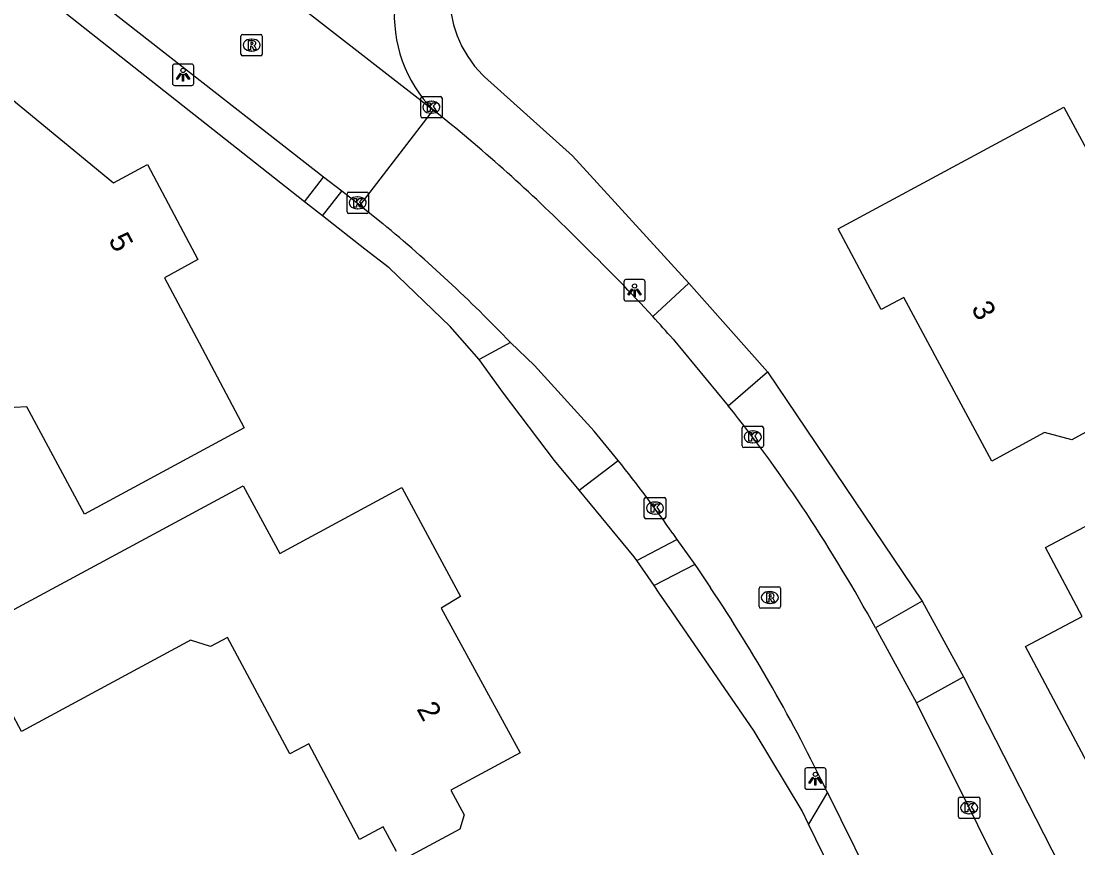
# Model space of a CAD drawing. Extents: x 157321 to 158827, y 386650 to 388532.
# Drawn here: x 158077.43 to 158126.91, y 387064.32 to 387103.04 of the extents above; entities that cross this region are included whole.
import ezdxf

# ---------------------------------------------------------------- set-up
doc = ezdxf.new("R2010")
doc.units = 0
for name, color, linetype in [('IMGEO_Groenvoorziening', 7, 'Continuous'), ('IMGEO_Kolk', 7, 'Continuous'), ('IMGEO_Lichtpunt', 7, 'Continuous'), ('IMGEO_Pand', 7, 'Continuous'), ('IMGEO_Pand_nummerreeks', 7, 'Continuous'), ('IMGEO_Rijbaan_lokaal_gesloten', 7, 'Continuous'), ('IMGEO_Rijbaan_lokaal_open', 7, 'Continuous'), ('IMGEO_Rioolput', 7, 'Continuous'), ('IMGEO_Voetpad_open', 7, 'Continuous')]:
    doc.layers.add(name, color=color, linetype=linetype)

msp = doc.modelspace()

# ---------------------------------------------------------------- linework, layer by layer
at = {"layer": 'IMGEO_Groenvoorziening'}
for points in [[(158108.928, 387120.363), (158101.3, 387110.62), (158098.671, 387107.499), (158098.349, 387107.058), (158098.076, 387106.585), (158097.853, 387106.087), (158097.684, 387105.568), (158097.569, 387105.034), (158097.511, 387104.491), (158097.511, 387103.945), (158097.567, 387103.402), (158097.68, 387102.868), (158097.848, 387102.349), (158098.069, 387101.85), (158098.341, 387101.376), (158098.662, 387100.934), (158099.026, 387100.528), (158099.133, 387100.424), (158103.242, 387096.732), (158108.701, 387090.76)], [(158090.702, 387094.576), (158075.514, 387106.563), (158075.182, 387106.821), (158074.824, 387107.042), (158074.446, 387107.225), (158074.05, 387107.368), (158073.642, 387107.468), (158073.225, 387107.525), (158072.805, 387107.539), (158072.385, 387107.508), (158071.971, 387107.433), (158071.806, 387107.391)], [(158098.884, 387087.19), (158097.516, 387088.734), (158094.661, 387091.481), (158093.528, 387092.362), (158091.534, 387093.914)], [(158112.377, 387086.613), (158119.619, 387075.878)], [(158106.259, 387077.78), (158106.14, 387077.954), (158103.567, 387081.067)], [(158114.306, 387065.438), (158114.008, 387066.05), (158111.748, 387069.788), (158107.914, 387075.371), (158107.306, 387076.255), (158107.065, 387076.606)], [(158121.557, 387072.336), (158126.821, 387062.032)]]:
    msp.add_lwpolyline(points, dxfattribs=at)
at = {"layer": 'IMGEO_Kolk'}
for p, q in [((158096.138, 387098.58), (158096.138, 387099.432)), ((158096.213, 387099.506), (158097.065, 387099.506)), ((158097.139, 387099.432), (158097.139, 387098.58)), ((158096.626, 387099.286), (158096.651, 387099.286)), ((158097.065, 387098.506), (158096.213, 387098.506)), ((158096.649, 387098.726), (158096.624, 387098.726)), ((158092.688, 387094.103), (158092.688, 387094.955)), ((158092.763, 387095.029), (158093.615, 387095.029)), ((158093.689, 387094.955), (158093.689, 387094.103)), ((158093.176, 387094.809), (158093.201, 387094.809)), ((158093.615, 387094.029), (158092.763, 387094.029)), ((158093.199, 387094.249), (158093.174, 387094.249)), ((158111.264, 387084.068), (158112.116, 387084.068)), ((158111.189, 387083.142), (158111.189, 387083.994)), ((158111.677, 387083.848), (158111.702, 387083.848)), ((158112.19, 387083.994), (158112.19, 387083.142)), ((158112.116, 387083.068), (158111.264, 387083.068)), ((158111.7, 387083.288), (158111.675, 387083.288)), ((158106.611, 387079.809), (158106.611, 387080.661)), ((158106.686, 387080.735), (158107.538, 387080.735)), ((158107.612, 387080.661), (158107.612, 387079.809)), ((158107.099, 387080.515), (158107.124, 387080.515)), ((158107.538, 387079.735), (158106.686, 387079.735)), ((158107.122, 387079.955), (158107.097, 387079.955)), ((158121.398, 387066.702), (158122.25, 387066.702)), ((158121.323, 387065.776), (158121.323, 387066.628)), ((158121.811, 387066.482), (158121.836, 387066.482)), ((158122.324, 387066.628), (158122.324, 387065.776)), ((158122.25, 387065.702), (158121.398, 387065.702)), ((158121.834, 387065.922), (158121.809, 387065.922))]:
    msp.add_line(p, q, dxfattribs=at)
for points in [[(158096.138, 387098.58), (158096.138, 387099.432)], [(158096.213, 387099.506), (158097.065, 387099.506)], [(158097.139, 387099.432), (158097.139, 387098.58)], [(158096.459, 387099.206), (158096.582, 387099.206), (158096.582, 387099.055), (158096.712, 387099.206), (158096.876, 387099.206), (158096.73, 387099.055), (158096.883, 387098.806), (158096.731, 387098.806), (158096.646, 387098.97), (158096.582, 387098.903), (158096.582, 387098.806), (158096.459, 387098.806), (158096.459, 387099.206)], [(158097.065, 387098.506), (158096.213, 387098.506)], [(158092.688, 387094.103), (158092.688, 387094.955)], [(158092.763, 387095.029), (158093.615, 387095.029)], [(158093.689, 387094.955), (158093.689, 387094.103)], [(158093.009, 387094.729), (158093.132, 387094.729), (158093.132, 387094.578), (158093.262, 387094.729), (158093.426, 387094.729), (158093.28, 387094.578), (158093.433, 387094.329), (158093.281, 387094.329), (158093.196, 387094.493), (158093.132, 387094.426), (158093.132, 387094.329), (158093.009, 387094.329), (158093.009, 387094.729)], [(158093.615, 387094.029), (158092.763, 387094.029)], [(158111.264, 387084.068), (158112.116, 387084.068)], [(158111.189, 387083.142), (158111.189, 387083.994)], [(158111.51, 387083.768), (158111.633, 387083.768), (158111.633, 387083.617), (158111.763, 387083.768), (158111.927, 387083.768), (158111.781, 387083.617), (158111.934, 387083.368), (158111.782, 387083.368), (158111.697, 387083.532), (158111.633, 387083.465), (158111.633, 387083.368), (158111.51, 387083.368), (158111.51, 387083.768)], [(158112.19, 387083.994), (158112.19, 387083.142)], [(158112.116, 387083.068), (158111.264, 387083.068)], [(158106.611, 387079.809), (158106.611, 387080.661)], [(158106.686, 387080.735), (158107.538, 387080.735)], [(158107.612, 387080.661), (158107.612, 387079.809)], [(158106.932, 387080.435), (158107.055, 387080.435), (158107.055, 387080.284), (158107.185, 387080.435), (158107.349, 387080.435), (158107.203, 387080.284), (158107.356, 387080.035), (158107.204, 387080.035), (158107.119, 387080.199), (158107.055, 387080.132), (158107.055, 387080.035), (158106.932, 387080.035), (158106.932, 387080.435)], [(158107.538, 387079.735), (158106.686, 387079.735)], [(158121.398, 387066.702), (158122.25, 387066.702)], [(158121.323, 387065.776), (158121.323, 387066.628)], [(158121.644, 387066.402), (158121.767, 387066.402), (158121.767, 387066.251), (158121.897, 387066.402), (158122.061, 387066.402), (158121.915, 387066.251), (158122.068, 387066.002), (158121.916, 387066.002), (158121.831, 387066.166), (158121.767, 387066.099), (158121.767, 387066.002), (158121.644, 387066.002), (158121.644, 387066.402)], [(158122.324, 387066.628), (158122.324, 387065.776)], [(158122.25, 387065.702), (158121.398, 387065.702)]]:
    msp.add_lwpolyline(points, dxfattribs=at)
for centre, start, end in [((158096.215, 387099.43), 91.552, 178.448), ((158096.215, 387099.43), 91.552, 178.448), ((158097.063, 387099.43), 1.552, 88.448), ((158097.063, 387099.43), 1.552, 88.448), ((158096.215, 387098.582), 181.552, 268.448), ((158096.215, 387098.582), 181.552, 268.448), ((158097.063, 387098.582), 271.552, 358.448), ((158097.063, 387098.582), 271.552, 358.448), ((158092.765, 387094.953), 91.552, 178.448), ((158092.765, 387094.953), 91.552, 178.448), ((158093.613, 387094.953), 1.552, 88.448), ((158093.613, 387094.953), 1.552, 88.448), ((158092.765, 387094.105), 181.552, 268.448), ((158092.765, 387094.105), 181.552, 268.448), ((158093.613, 387094.105), 271.552, 358.448), ((158093.613, 387094.105), 271.552, 358.448), ((158111.266, 387083.992), 91.552, 178.448), ((158111.266, 387083.992), 91.552, 178.448), ((158112.114, 387083.992), 1.552, 88.448), ((158112.114, 387083.992), 1.552, 88.448), ((158111.266, 387083.144), 181.552, 268.448), ((158111.266, 387083.144), 181.552, 268.448), ((158112.114, 387083.144), 271.552, 358.448), ((158112.114, 387083.144), 271.552, 358.448), ((158106.688, 387080.659), 91.552, 178.448), ((158106.688, 387080.659), 91.552, 178.448), ((158107.536, 387080.659), 1.552, 88.448), ((158107.536, 387080.659), 1.552, 88.448), ((158106.688, 387079.811), 181.552, 268.448), ((158106.688, 387079.811), 181.552, 268.448), ((158107.536, 387079.811), 271.552, 358.448), ((158107.536, 387079.811), 271.552, 358.448), ((158121.4, 387066.626), 91.552, 178.448), ((158121.4, 387066.626), 91.552, 178.448), ((158122.248, 387066.626), 1.552, 88.448), ((158122.248, 387066.626), 1.552, 88.448), ((158121.4, 387065.778), 181.552, 268.448), ((158121.4, 387065.778), 181.552, 268.448), ((158122.248, 387065.778), 271.552, 358.448), ((158122.248, 387065.778), 271.552, 358.448)]:
    msp.add_arc(centre, 0.0765, start, end, dxfattribs=at)
for centre, major_axis, ratio, start_param, end_param in [((158096.625, 387099.006), (-0.387, 0.002), 0.722429, 4.712389, 7.853982), ((158096.65, 387099.006), (-0.39, 0.002), 0.717154, 1.570796, 4.712389), ((158093.175, 387094.529), (-0.387, 0.002), 0.722429, 4.712389, 7.853982), ((158093.2, 387094.529), (-0.39, 0.002), 0.717154, 1.570796, 4.712389), ((158111.676, 387083.568), (-0.387, 0.002), 0.722429, 4.712389, 7.853982), ((158111.701, 387083.568), (-0.39, 0.002), 0.717154, 1.570796, 4.712389), ((158107.098, 387080.235), (-0.387, 0.002), 0.722429, 4.712389, 7.853982), ((158107.123, 387080.235), (-0.39, 0.002), 0.717154, 1.570796, 4.712389), ((158121.81, 387066.202), (-0.387, 0.002), 0.722429, 4.712389, 7.853982), ((158121.835, 387066.202), (-0.39, 0.002), 0.717154, 1.570796, 4.712389)]:
    msp.add_ellipse(centre, major_axis=major_axis, ratio=ratio, start_param=start_param, end_param=end_param, dxfattribs=at)
at = {"layer": 'IMGEO_Lichtpunt'}
for p, q in [((158084.513, 387100.93), (158084.513, 387100.123)), ((158084.513, 387100.93), (158084.513, 387100.123)), ((158085.415, 387101.025), (158084.607, 387101.025)), ((158085.415, 387101.025), (158084.607, 387101.025)), ((158085.509, 387100.123), (158085.509, 387100.93)), ((158085.509, 387100.123), (158085.509, 387100.93)), ((158084.607, 387100.029), (158085.415, 387100.029)), ((158084.607, 387100.029), (158085.415, 387100.029)), ((158106.555, 387090.931), (158105.747, 387090.931)), ((158106.555, 387090.931), (158105.747, 387090.931)), ((158105.653, 387090.836), (158105.653, 387090.029)), ((158105.653, 387090.836), (158105.653, 387090.029)), ((158106.649, 387090.029), (158106.649, 387090.836)), ((158106.649, 387090.029), (158106.649, 387090.836)), ((158105.747, 387089.935), (158106.555, 387089.935)), ((158105.747, 387089.935), (158106.555, 387089.935)), ((158114.125, 387067.969), (158114.125, 387067.162)), ((158114.125, 387067.969), (158114.125, 387067.162)), ((158115.027, 387068.064), (158114.219, 387068.064)), ((158115.027, 387068.064), (158114.219, 387068.064)), ((158115.121, 387067.162), (158115.121, 387067.969)), ((158115.121, 387067.162), (158115.121, 387067.969)), ((158114.219, 387067.068), (158115.027, 387067.068)), ((158114.219, 387067.068), (158115.027, 387067.068))]:
    msp.add_line(p, q, dxfattribs=at)
for points in [[(158084.887, 387100.594), (158084.926, 387100.566), (158084.738, 387100.304), (158084.7, 387100.331), (158084.887, 387100.594)], [(158084.989, 387100.546), (158085.036, 387100.546), (158085.036, 387100.224), (158084.989, 387100.224), (158084.989, 387100.546)], [(158085.099, 387100.566), (158085.137, 387100.593), (158085.324, 387100.331), (158085.285, 387100.303), (158085.099, 387100.566)], [(158106.027, 387090.5), (158106.066, 387090.472), (158105.878, 387090.21), (158105.84, 387090.237), (158106.027, 387090.5)], [(158106.129, 387090.452), (158106.176, 387090.452), (158106.176, 387090.13), (158106.129, 387090.13), (158106.129, 387090.452)], [(158106.239, 387090.472), (158106.277, 387090.499), (158106.464, 387090.237), (158106.425, 387090.209), (158106.239, 387090.472)], [(158114.499, 387067.633), (158114.538, 387067.605), (158114.35, 387067.343), (158114.312, 387067.37), (158114.499, 387067.633)], [(158114.601, 387067.585), (158114.648, 387067.585), (158114.648, 387067.263), (158114.601, 387067.263), (158114.601, 387067.585)], [(158114.711, 387067.605), (158114.749, 387067.632), (158114.936, 387067.37), (158114.897, 387067.342), (158114.711, 387067.605)]]:
    msp.add_lwpolyline(points, dxfattribs=at)
for centre in [(158085.012, 387100.728), (158106.152, 387090.634), (158114.624, 387067.767)]:
    msp.add_circle(centre, 0.0994, dxfattribs=at)
for centre, start, end in [((158084.607, 387100.93), 90, 180), ((158084.607, 387100.93), 90, 180), ((158085.415, 387100.93), 0, 90), ((158085.415, 387100.93), 0, 90), ((158084.607, 387100.123), 180, 270), ((158084.607, 387100.123), 180, 270), ((158085.415, 387100.123), 270, 0), ((158085.415, 387100.123), 270, 360), ((158105.747, 387090.836), 90, 180), ((158105.747, 387090.836), 90, 180), ((158106.555, 387090.836), 0, 90), ((158106.555, 387090.836), 0, 90), ((158105.747, 387090.029), 180, 270), ((158105.747, 387090.029), 180, 270), ((158106.555, 387090.029), 270, 0), ((158106.555, 387090.029), 270, 360), ((158114.219, 387067.969), 90, 180), ((158114.219, 387067.969), 90, 180), ((158115.027, 387067.969), 0, 90), ((158115.027, 387067.969), 0, 90), ((158114.219, 387067.162), 180, 270), ((158114.219, 387067.162), 180, 270), ((158115.027, 387067.162), 270, 0), ((158115.027, 387067.162), 270, 360)]:
    msp.add_arc(centre, 0.0946, start, end, dxfattribs=at)
at = {"layer": 'IMGEO_Pand'}
for points in [[(158075.215, 387087.383), (158075.832, 387088.462), (158075.012, 387089.994), (158073.115, 387091.57), (158074.26, 387092.972), (158068.846, 387097.394), (158073.084, 387102.582), (158081.745, 387095.465), (158083.337, 387096.316), (158085.702, 387091.878), (158084.146, 387091.022), (158085.768, 387087.965), (158087.878, 387083.988), (158080.387, 387079.954), (158077.699, 387084.974), (158076.537, 387084.913), (158075.215, 387087.383)], [(158122.885, 387082.437), (158120.455, 387086.96), (158118.767, 387090.102), (158117.709, 387089.533), (158115.682, 387093.315), (158120.085, 387095.685), (158126.261, 387099.008), (158130.061, 387091.957), (158128.994, 387091.385), (158131.351, 387086.985), (158128.898, 387085.68), (158128.458, 387084.426), (158126.627, 387083.433), (158125.346, 387083.769), (158122.885, 387082.437)], [(158139.564, 387068.735), (158137.945, 387067.877), (158133.527, 387065.534), (158132.595, 387067.291), (158128.932, 387065.349), (158124.469, 387073.747), (158127.117, 387075.151), (158125.405, 387078.382), (158129.823, 387080.724), (158134.232, 387083.061), (158137.535, 387076.829), (158135.77, 387075.893), (158139.564, 387068.735)], [(158077.437, 387069.773), (158076.393, 387071.71), (158073.752, 387070.287), (158072.329, 387072.928), (158087.822, 387081.277), (158089.534, 387078.101), (158090.841, 387078.802), (158095.252, 387081.192), (158098, 387076.098), (158097.093, 387075.542), (158098.371, 387073.201), (158100.789, 387068.774), (158097.548, 387067.021), (158098.173, 387065.867), (158097.966, 387065.198), (158095.676, 387063.96)], [(158095.003, 387064.153), (158094.379, 387065.307), (158093.272, 387064.708), (158090.896, 387069.19), (158090.015, 387068.723), (158087.089, 387074.18), (158086.296, 387073.755), (158085.359, 387074.043), (158085.215, 387073.965), (158077.437, 387069.773)]]:
    msp.add_lwpolyline(points, dxfattribs=at)
at = {"layer": 'IMGEO_Rijbaan_lokaal_gesloten'}
for points in [[(158083.31, 387109.373), (158083.348, 387109.301), (158096.717, 387098.883)], [(158091.593, 387095.729), (158076.297, 387107.674)], [(158096.717, 387098.883), (158093.295, 387094.42)], [(158097.578, 387098.187), (158096.717, 387098.883)], [(158092.451, 387095.072), (158091.593, 387095.729)], [(158093.295, 387094.42), (158093.171, 387094.52), (158092.451, 387095.072)], [(158093.295, 387094.42), (158094.359, 387093.557)], [(158104.259, 387083.835), (158101.475, 387086.907), (158100.337, 387087.992)], [(158107.956, 387088.146), (158110.544, 387085.025)], [(158107.949, 387079.037), (158108.141, 387078.766)], [(158108.141, 387078.766), (158108.974, 387077.586)], [(158108.974, 387077.586), (158109.114, 387077.388), (158109.714, 387076.502)], [(158117.434, 387074.624), (158119.362, 387071.109)], [(158124.495, 387060.834), (158121.104, 387067.645), (158119.362, 387071.109)], [(158117.764, 387061.714), (158115.182, 387066.925)]]:
    msp.add_lwpolyline(points, dxfattribs=at)
for centre, radius, start, end in [((158101.23, 387103.319), 6.328, 174.9963, 224.5062), ((158047.523, 387037.176), 78.916, 44.45566, 50.63353), ((158049.445, 387039.317), 70.422, 43.72474, 50.37351), ((158054.38, 387041.135), 71.277, 42.41274, 46.04464), ((158058.896, 387045.167), 65.223, 41.22016, 42.47373), ((158054.057, 387040.123), 72.16, 28.56264, 38.48123), ((158057.469, 387044.105), 61.382, 38.68013, 40.33522), ((158055.063, 387042.206), 64.447, 34.85404, 38.66092), ((158044.269, 387032.787), 78.702, 25.70672, 33.7418)]:
    msp.add_arc(centre, radius, start, end, dxfattribs=at)
at = {"layer": 'IMGEO_Rijbaan_lokaal_open'}
for points in [[(158108.701, 387090.76), (158107.004, 387089.209)], [(158112.377, 387086.613), (158108.701, 387090.76)], [(158100.337, 387087.992), (158098.884, 387087.19)], [(158103.567, 387081.067), (158102.411, 387082.465), (158100.019, 387085.615), (158098.884, 387087.19)], [(158110.544, 387085.025), (158112.377, 387086.613)], [(158103.567, 387081.067), (158105.387, 387082.467)], [(158119.619, 387075.878), (158117.434, 387074.624)], [(158119.619, 387075.878), (158121.557, 387072.336)], [(158119.362, 387071.109), (158121.557, 387072.336)], [(158115.182, 387066.925), (158114.306, 387065.438)], [(158116.048, 387061.855), (158114.306, 387065.438)]]:
    msp.add_lwpolyline(points, dxfattribs=at)
at = {"layer": 'IMGEO_Rioolput'}
for p, q in [((158087.72, 387101.488), (158087.72, 387102.34)), ((158087.795, 387102.414), (158088.647, 387102.414)), ((158088.721, 387102.34), (158088.721, 387101.488)), ((158088.208, 387102.194), (158088.233, 387102.194)), ((158088.647, 387101.414), (158087.795, 387101.414)), ((158088.231, 387101.634), (158088.206, 387101.634)), ((158111.989, 387075.62), (158111.989, 387076.472)), ((158112.064, 387076.546), (158112.916, 387076.546)), ((158112.477, 387076.326), (158112.502, 387076.326)), ((158112.99, 387076.472), (158112.99, 387075.62)), ((158112.5, 387075.766), (158112.475, 387075.766)), ((158112.916, 387075.546), (158112.064, 387075.546))]:
    msp.add_line(p, q, dxfattribs=at)
for points in [[(158087.72, 387101.488), (158087.72, 387102.34)], [(158087.795, 387102.414), (158088.647, 387102.414)], [(158088.721, 387102.34), (158088.721, 387101.488)], [(158088.309, 387102.112), (158088.057, 387102.114), (158088.057, 387101.714)], [(158088.057, 387101.714), (158088.181, 387101.714), (158088.181, 387101.876), (158088.192, 387101.876)], [(158088.235, 387102.033), (158088.181, 387102.033), (158088.181, 387101.952)], [(158088.181, 387101.952), (158088.233, 387101.952)], [(158088.239, 387101.847), (158088.31, 387101.714), (158088.45, 387101.714), (158088.385, 387101.84)], [(158088.647, 387101.414), (158087.795, 387101.414)], [(158111.989, 387075.62), (158111.989, 387076.472)], [(158112.064, 387076.546), (158112.916, 387076.546)], [(158112.578, 387076.244), (158112.326, 387076.246), (158112.326, 387075.846)], [(158112.504, 387076.165), (158112.45, 387076.165), (158112.45, 387076.084)], [(158112.45, 387076.084), (158112.502, 387076.084)], [(158112.99, 387076.472), (158112.99, 387075.62)], [(158112.326, 387075.846), (158112.45, 387075.846), (158112.45, 387076.008), (158112.461, 387076.008)], [(158112.508, 387075.979), (158112.579, 387075.846), (158112.719, 387075.846), (158112.654, 387075.972)], [(158112.916, 387075.546), (158112.064, 387075.546)]]:
    msp.add_lwpolyline(points, dxfattribs=at)
for centre, radius, start, end in [((158087.797, 387102.338), 0.0765, 91.552, 178.448), ((158087.797, 387102.338), 0.0765, 91.552, 178.448), ((158088.645, 387102.338), 0.0765, 1.552, 88.448), ((158088.645, 387102.338), 0.0765, 1.552, 88.448), ((158088.191, 387101.823), 0.0533, 26.0293, 88.6989), ((158088.217, 387102.141), 0.19, 274.7715, 282.9687), ((158088.241, 387101.937), 0.0964, 77.0061, 93.1865), ((158088.255, 387101.994), 0.0378, 276.6634, 79.6772), ((158088.308, 387102.002), 0.109, 350.3612, 89.416), ((158088.306, 387102.002), 0.112, 277.5842, 350.9817), ((158088.29, 387101.787), 0.108, 29.5134, 73.7905), ((158087.797, 387101.49), 0.0765, 181.552, 268.448), ((158087.797, 387101.49), 0.0765, 181.552, 268.448), ((158088.645, 387101.49), 0.0765, 271.552, 358.448), ((158088.645, 387101.49), 0.0765, 271.552, 358.448), ((158112.066, 387076.47), 0.0765, 91.552, 178.448), ((158112.066, 387076.47), 0.0765, 91.552, 178.448), ((158112.486, 387076.273), 0.19, 274.7715, 282.9687), ((158112.51, 387076.069), 0.0964, 77.0061, 93.1865), ((158112.524, 387076.126), 0.0378, 276.6634, 79.6772), ((158112.577, 387076.134), 0.109, 350.3612, 89.416), ((158112.575, 387076.134), 0.112, 277.5842, 350.9817), ((158112.914, 387076.47), 0.0765, 1.552, 88.448), ((158112.914, 387076.47), 0.0765, 1.552, 88.448), ((158112.066, 387075.622), 0.0765, 181.552, 268.448), ((158112.066, 387075.622), 0.0765, 181.552, 268.448), ((158112.46, 387075.955), 0.0533, 26.0293, 88.6989), ((158112.559, 387075.919), 0.108, 29.5134, 73.7905), ((158112.914, 387075.622), 0.0765, 271.552, 358.448), ((158112.914, 387075.622), 0.0765, 271.552, 358.448)]:
    msp.add_arc(centre, radius, start, end, dxfattribs=at)
for centre, major_axis, ratio, start_param, end_param in [((158088.207, 387101.914), (-0.387, 0.002), 0.722429, 4.712389, 7.853982), ((158088.232, 387101.914), (-0.39, 0.002), 0.717154, 1.570796, 4.712389), ((158112.476, 387076.046), (-0.387, 0.002), 0.722429, 4.712389, 7.853982), ((158112.501, 387076.046), (-0.39, 0.002), 0.717154, 1.570796, 4.712389)]:
    msp.add_ellipse(centre, major_axis=major_axis, ratio=ratio, start_param=start_param, end_param=end_param, dxfattribs=at)
at = {"layer": 'IMGEO_Voetpad_open'}
for points in [[(158090.702, 387094.576), (158091.593, 387095.729)], [(158091.534, 387093.914), (158092.451, 387095.072)], [(158091.534, 387093.914), (158090.702, 387094.576)], [(158106.259, 387077.78), (158108.141, 387078.766)], [(158107.065, 387076.606), (158106.259, 387077.78)], [(158108.974, 387077.586), (158107.065, 387076.606)]]:
    msp.add_lwpolyline(points, dxfattribs=at)

# ---------------------------------------------------------------- texts
at = {"layer": 'IMGEO_Pand_nummerreeks'}
for s, rotation, p in [('5', 298.0518, (158081.495, 387092.797)), ('3', 298.2468, (158121.9, 387089.595)), ('2', 298.6389, (158095.929, 387070.829))]:
    msp.add_text(s, height=1, rotation=rotation, dxfattribs=at).set_placement(p)

doc.saveas('drawing.dxf')
